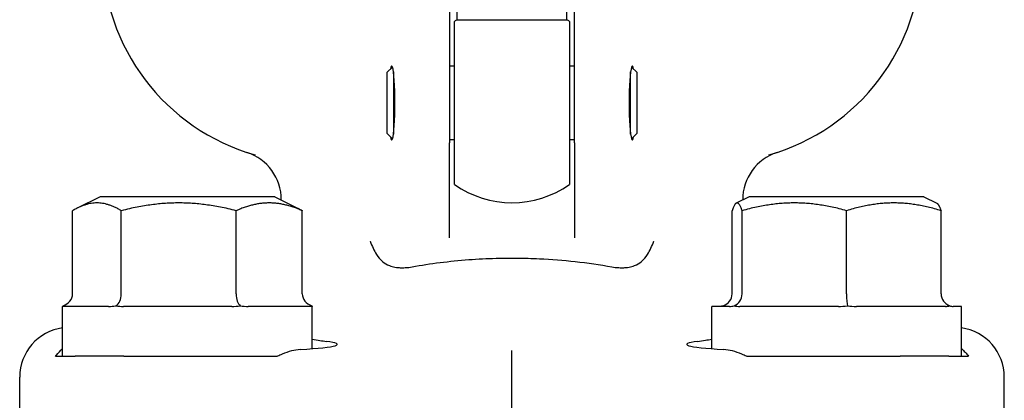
# Model space of a CAD drawing. Header units: inches. Extents: x 18 to 846, y -44 to 561.
# Tile 554 of 642: x 711.218 to 713.683, y 259.499 to 260.453. Entities that reach past the tile are written whole.
import ezdxf

# ---------------------------------------------------------------- set-up
doc = ezdxf.new("R2010")
doc.units = ezdxf.units.IN
doc.header["$LTSCALE"] = 24
doc.header["$MEASUREMENT"] = 0
doc.layers.add('Visible (ANSI)', color=7, linetype='Continuous', lineweight=30)

msp = doc.modelspace()

# ---------------------------------------------------------------- linework, layer by layer
at = {"layer": 'Visible (ANSI)'}
for p, q in [((712.3133, 260.45279), (712.3133, 260.744)), ((712.5883, 260.45279), (712.5883, 260.744)), ((712.29455, 260.494), (712.29455, 260.14412)), ((712.60705, 260.14412), (712.60705, 260.494)), ((712.3133, 260.45279), (712.5883, 260.45279)), ((712.30705, 260.03946), (712.30705, 260.44854)), ((712.59455, 260.44854), (712.59455, 260.03946)), ((712.1383, 260.32088), (712.15148, 260.33405)), ((712.30705, 260.3365), (712.29455, 260.3365)), ((712.60705, 260.3365), (712.59455, 260.3365)), ((712.7633, 260.32088), (712.75013, 260.33405)), ((712.1383, 260.16713), (712.1383, 260.32088)), ((712.15393, 260.32232), (712.15393, 260.16569)), ((712.74768, 260.16569), (712.74768, 260.32232)), ((712.7633, 260.32088), (712.7633, 260.16713)), ((712.1383, 260.16713), (712.15148, 260.15396)), ((712.7633, 260.16713), (712.75013, 260.15396)), ((712.30705, 260.1515), (712.29455, 260.1515)), ((712.29455, 259.90573), (712.29455, 260.14412)), ((712.60705, 260.1515), (712.59455, 260.1515)), ((712.60705, 260.14412), (712.60705, 259.90573)), ((711.41955, 260.009), (711.36246, 259.98045)), ((711.85705, 260.009), (711.41955, 260.009)), ((711.85705, 260.009), (711.91415, 259.98045)), ((713.04455, 260.009), (713.01235, 259.9929)), ((713.48205, 260.009), (713.04455, 260.009)), ((713.48205, 260.009), (713.51426, 259.9929)), ((711.8733, 260.00135), (711.8733, 260.00088)), ((713.0283, 260.00135), (713.0283, 260.00088)), ((711.35073, 259.76525), (711.35073, 259.97404)), ((711.47273, 259.76525), (711.47273, 259.97404)), ((711.7603, 259.76525), (711.7603, 259.97404)), ((711.92588, 259.76525), (711.92588, 259.97404)), ((713.00168, 259.76525), (713.00168, 259.97404)), ((713.02684, 259.76525), (713.02684, 259.97404)), ((713.28846, 259.76525), (713.28846, 259.97404)), ((713.52493, 259.76525), (713.52493, 259.97404)), ((711.44097, 259.734), (711.3258, 259.734)), ((711.3258, 259.609), (711.3258, 259.734)), ((711.74949, 259.734), (711.47809, 259.734)), ((711.94682, 259.734), (711.79056, 259.734)), ((711.9508, 259.734), (711.95077, 259.734)), ((711.9508, 259.62806), (711.9508, 259.734)), ((712.995, 259.734), (712.9508, 259.734)), ((712.9508, 259.62806), (712.9508, 259.734)), ((713.2679, 259.734), (713.02099, 259.734)), ((713.5362, 259.734), (713.31304, 259.734)), ((713.5758, 259.734), (713.55536, 259.734)), ((713.5758, 259.609), (713.5758, 259.734)), ((712.4508, 259.49866), (712.4508, 259.62354)), ((711.30778, 259.609), (711.3258, 259.609)), ((711.3258, 259.609), (711.35258, 259.609)), ((711.35258, 259.609), (711.35756, 259.609)), ((711.47875, 259.609), (711.35756, 259.609)), ((711.47875, 259.609), (711.86398, 259.609)), ((713.03763, 259.609), (713.42286, 259.609)), ((713.54405, 259.609), (713.42286, 259.609)), ((713.54405, 259.609), (713.54902, 259.609)), ((713.54902, 259.609), (713.5758, 259.609)), ((713.5758, 259.609), (713.59383, 259.609)), ((711.2183, 259.119), (711.2183, 259.5569)), ((713.6833, 259.119), (713.6833, 259.5569)), ((712.4508, 259.119), (712.4508, 259.49866))]:
    msp.add_line(p, q, dxfattribs=at)
for centre, radius, start, end in [((711.9508, 260.619), 0.525, 180, 254.19694), ((712.9508, 260.619), 0.525, 285.80306, 0), ((712.4508, 260.244), 0.25, 123.36701, 125.09963), ((712.4508, 260.244), 0.25, 54.90037, 56.63299), ((711.7483, 260.00135), 0.125, 0, 71.84803), ((713.1533, 260.00135), 0.125, 108.15197, 180), ((712.4508, 260.244), 0.25, 234.90037, 305.09963)]:
    msp.add_arc(centre, radius, start, end, dxfattribs=at)
for centre, major_axis, ratio, start_param, end_param in [((712.14962, 260.244), (0, 0.0925), 0.0874887, 2.7361762, 6.6886017), ((712.75199, 260.244), (0, 0.0925), 0.0874887, 5.8777689, 9.8301944), ((711.31478, 259.76525), (0.03595, 0), 0.8693335, 5.0590358, 6.2831853), ((711.45203, 259.76525), (0, -0.03125), 0.662309, 0.3466468, 1.5707963), ((711.77555, 259.76525), (0, -0.03125), 0.4879975, 4.712389, 5.9365385), ((711.96183, 259.76525), (0.03595, 0), 0.8693335, 3.1415927, 4.3657422), ((712.96897, 259.76525), (0.0327, 0), 0.9555533, 5.0590358, 6.2831853), ((712.99728, 259.76525), (0, -0.03125), 0.9458753, 0.3466468, 1.5707963), ((713.29161, 259.76525), (0, -0.03125), 0.1006388, 4.712389, 5.9365385), ((713.55764, 259.76525), (-0.0327, 0), 0.9555533, 0, 1.2241495), ((711.34378, 259.55633), (-0.10779, 0.06457), 0.9948398, 5.3935797, 6.8206087), ((713.55783, 259.55633), (0.10779, 0.06457), 0.9948398, 5.7457619, 7.172791), ((711.6383, 259.63892), (-0.375, 0), 0.0524078, 2.4220006, 3.5274759), ((713.2633, 259.63892), (-0.375, 0), 0.0524078, 5.897302, 7.0027774)]:
    msp.add_ellipse(centre, major_axis=major_axis, ratio=ratio, start_param=start_param, end_param=end_param, dxfattribs=at)
for points, weights in [([(711.47273, 259.97404), (711.41173, 260.01012), (711.35073, 259.97404)], [1.04422863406, 1.20577136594, 1.04422863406]), ([(711.7603, 259.97404), (711.61652, 260.01012), (711.47273, 259.97404)], [1.04422863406, 1.20577136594, 1.04422863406]), ([(711.92588, 259.97404), (711.84309, 260.01012), (711.7603, 259.97404)], [1.04422863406, 1.20577136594, 1.04422863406]), ([(713.02684, 259.97404), (713.01426, 260.01012), (713.00168, 259.97404)], [1.04422863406, 1.20577136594, 1.04422863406]), ([(713.28846, 259.97404), (713.15765, 260.01012), (713.02684, 259.97404)], [1.04422863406, 1.20577136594, 1.04422863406]), ([(713.52493, 259.97404), (713.4067, 260.01012), (713.28846, 259.97404)], [1.04422863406, 1.20577136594, 1.04422863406]), ([(713.51426, 259.9929), (713.51922, 259.99042), (713.52493, 259.97404)], [1.12285543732, 1.11183872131, 1.04422863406]), ([(711.91415, 259.98045), (711.91988, 259.97759), (711.92588, 259.97404)], [1.06970791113, 1.05817173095, 1.04422863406])]:
    msp.add_rational_spline(points, weights, degree=2, dxfattribs=at)
for points, knots in [([(712.09566, 259.89765), (712.09571, 259.8975), (712.09577, 259.89735), (712.1004, 259.88497), (712.10539, 259.87387), (712.11574, 259.85755), (712.12076, 259.85147), (712.13198, 259.8422), (712.13769, 259.83892), (712.14827, 259.8348), (712.15279, 259.83355), (712.16003, 259.83218), (712.16264, 259.8318), (712.16707, 259.83135), (712.16888, 259.83122), (712.17247, 259.83104), (712.17426, 259.83099), (712.17852, 259.83099), (712.18101, 259.83106), (712.18926, 259.83154), (712.19508, 259.83226), (712.20092, 259.83332)], [-0.00127423, -0.00127423, -0.00127423, -0.00127423, 0, 0, 0.10318214, 0.10318214, 0.18065349, 0.18065349, 0.24752251, 0.24752251, 0.29373442, 0.29373442, 0.31913969, 0.31913969, 0.33638468, 0.33638468, 0.35315802, 0.35315802, 0.37627972, 0.37627972, 0.42938271, 0.42938271, 0.42938271, 0.42938271]), ([(712.70069, 259.83332), (712.70652, 259.83226), (712.71235, 259.83154), (712.7206, 259.83106), (712.72309, 259.83099), (712.72735, 259.83099), (712.72914, 259.83104), (712.73273, 259.83122), (712.73454, 259.83135), (712.73897, 259.8318), (712.74158, 259.83218), (712.74882, 259.83355), (712.75334, 259.8348), (712.76392, 259.83892), (712.76963, 259.8422), (712.78084, 259.85147), (712.78587, 259.85755), (712.79622, 259.87387), (712.8012, 259.88497), (712.80584, 259.89735), (712.80589, 259.8975), (712.80595, 259.89765)], [0, 0, 0, 0, 0.04878278, 0.04878278, 0.07002342, 0.07002342, 0.08543215, 0.08543215, 0.10127417, 0.10127417, 0.1246126, 0.1246126, 0.16706492, 0.16706492, 0.22849379, 0.22849379, 0.29966244, 0.29966244, 0.39445019, 0.39445019, 0.39562076, 0.39562076, 0.39562076, 0.39562076]), ([(712.20092, 259.83332), (712.24647, 259.84158), (712.29377, 259.84765), (712.36535, 259.85299), (712.38807, 259.85415), (712.42832, 259.85525), (712.44572, 259.85541), (712.48191, 259.85511), (712.50064, 259.85459), (712.54962, 259.85228), (712.57953, 259.84992), (712.64037, 259.84319), (712.67094, 259.83872), (712.70069, 259.83332)], [0, 0, 0, 0, 0.3810016, 0.3810016, 0.5559685, 0.5559685, 0.6888816, 0.6888816, 0.8321862, 0.8321862, 1.0653331, 1.0653331, 1.3143476, 1.3143476, 1.3143476, 1.3143476]), ([(712.91588, 259.64632), (712.92152, 259.64705), (712.92798, 259.64817), (712.94007, 259.6502), (712.94527, 259.65106), (712.95081, 259.65189)], [0, 0, 0, 0, 0.11429299, 0.11429299, 0.19064054, 0.19064054, 0.19064054, 0.19064054]), ([(711.30778, 259.609), (711.3086, 259.61009), (711.30942, 259.61115), (711.31479, 259.61783), (711.32, 259.62325), (711.32582, 259.62818)], [1.429514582, 1.429514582, 1.429514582, 1.429514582, 1.444703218, 1.444703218, 1.528098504, 1.528098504, 1.528098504, 1.528098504]), ([(711.92033, 259.62597), (711.90677, 259.62516), (711.89128, 259.62097), (711.87151, 259.61258), (711.86775, 259.61085), (711.86398, 259.609)], [0.52788927, 0.52788927, 0.52788927, 0.52788927, 0.6827691, 0.6827691, 0.71884724, 0.71884724, 0.71884724, 0.71884724]), ([(713.03763, 259.609), (713.03387, 259.61085), (713.03012, 259.61257), (713.01035, 259.62096), (712.99485, 259.62516), (712.98128, 259.62597)], [1.52999431, 1.52999431, 1.52999431, 1.52999431, 1.56596178, 1.56596178, 1.72096024, 1.72096024, 1.72096024, 1.72096024])]:
    msp.add_open_spline(points, degree=3, knots=knots, dxfattribs=at)
for points in [[(711.32699, 259.73586), (711.32633, 259.73449), (711.32594, 259.734), (711.32584, 259.734)], [(711.44097, 259.734), (711.44658, 259.734), (711.45282, 259.73449), (711.45906, 259.73586)], [(711.45906, 259.73586), (711.46531, 259.73449), (711.47189, 259.734), (711.47809, 259.734)], [(711.74949, 259.734), (711.75624, 259.734), (711.76346, 259.73449), (711.77037, 259.73586)], [(711.77037, 259.73586), (711.77728, 259.73449), (711.78425, 259.734), (711.79056, 259.734)], [(711.94682, 259.734), (711.94797, 259.734), (711.94895, 259.73449), (711.94962, 259.73586)], [(711.94962, 259.73586), (711.95027, 259.73449), (711.95066, 259.734), (711.95077, 259.734)], [(712.98008, 259.73586), (712.97687, 259.73449), (712.97382, 259.734), (712.97125, 259.734)], [(712.995, 259.734), (712.9987, 259.734), (713.00295, 259.73449), (713.00732, 259.73586)], [(713.00732, 259.73586), (713.0117, 259.73449), (713.01643, 259.734), (713.02099, 259.734)], [(713.2679, 259.734), (713.27512, 259.734), (713.28295, 259.73449), (713.29054, 259.73586)], [(713.29054, 259.73586), (713.29813, 259.73449), (713.30591, 259.734), (713.31304, 259.734)], [(713.5362, 259.734), (713.53973, 259.734), (713.5433, 259.73449), (713.54653, 259.73586)], [(713.54653, 259.73586), (713.54974, 259.73449), (713.55278, 259.734), (713.55536, 259.734)], [(711.95081, 259.6519), (711.96466, 259.6498), (711.97633, 259.64753), (711.98573, 259.64632)], [(713.57579, 259.62819), (713.5826, 259.62242), (713.58863, 259.61593), (713.59383, 259.609)]]:
    msp.add_open_spline(points, degree=3, dxfattribs=at)

doc.saveas('drawing.dxf')
